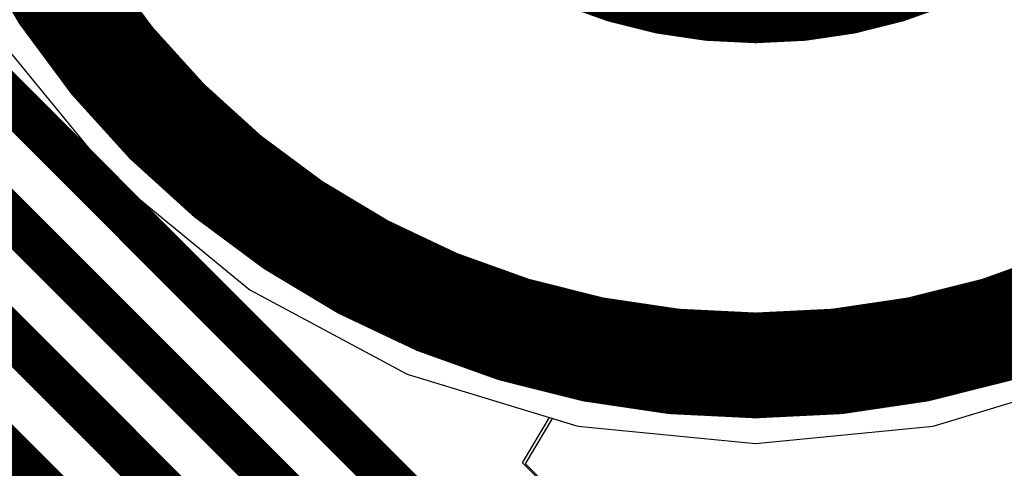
# Model space of a CAD drawing. Header units: millimetres. Extents: x -2 to 68, y -2 to 27.4.
# Tile 592 of 594: x 62.2 to 64.6, y 21.1 to 22.2. Entities that reach past the tile are written whole.
import ezdxf

# ---------------------------------------------------------------- set-up
doc = ezdxf.new("R2010")
doc.units = ezdxf.units.MM
for name, color, linetype in [('BottomLayer', 5, 'Continuous'), ('BottomSolder', 6, 'Continuous'), ('KeepOutLayer', 6, 'Continuous'), ('MidLayer1', 16, 'Continuous'), ('MidLayer2', 76, 'Continuous'), ('MidLayer3', 90, 'Continuous'), ('MidLayer4', 156, 'Continuous'), ('MidLayer5', 130, 'Continuous'), ('MidLayer6', 216, 'Continuous'), ('MidLayer7', 6, 'Continuous'), ('MidLayer8', 54, 'Continuous'), ('TopLayer', 1, 'Continuous'), ('TopSolder', 216, 'Continuous')]:
    doc.layers.add(name, color=color, linetype=linetype)

msp = doc.modelspace()

# ---------------------------------------------------------------- linework, layer by layer
at = {"layer": 'BottomLayer'}
for p, q in [((64.4348, 21.2225), (64.8451, 21.347)), ((63.455, 21.1321), (63.5202, 21.241)), ((63.5202, 21.241), (63.5812, 21.2225)), ((63.5812, 21.2225), (64.008, 21.1805)), ((64.008, 21.1805), (64.4348, 21.2225)), ((65.4164, 19.1706), (63.455, 21.1321))]:
    msp.add_line(p, q, dxfattribs=at)
at = {"layer": 'BottomLayer', "const_width": 0.1}
for points in [[(59.8079, 24.4186), (65.2361, 18.9904)], [(59.7251, 24.2186), (64.8, 19.1437)], [(59.6422, 24.0186), (64.6, 19.0609)], [(59.5594, 23.8186), (64.4, 18.978)]]:
    msp.add_lwpolyline(points, dxfattribs=at)
at = {"layer": 'BottomSolder', "const_width": 1.2266}
msp.add_lwpolyline([(63.3947, 23.368, 1), (64.6213, 23.368, 1)], format="xyb", close=True, dxfattribs=at)
at = {"layer": 'KeepOutLayer', "const_width": 0.254}
msp.add_lwpolyline([(66.008, 23.368, 1), (62.008, 23.368, 1)], format="xyb", close=True, dxfattribs=at)
at = {"layer": 'MidLayer1'}
for p, q in [((62.1891, 22.1527), (62.4612, 21.8212)), ((62.4612, 21.8212), (62.7927, 21.5491)), ((62.7927, 21.5491), (63.1709, 21.347)), ((63.1709, 21.347), (63.5812, 21.2225)), ((64.4348, 21.2225), (64.8451, 21.347)), ((63.5812, 21.2225), (64.008, 21.1805)), ((64.008, 21.1805), (64.4348, 21.2225))]:
    msp.add_line(p, q, dxfattribs=at)
at = {"layer": 'MidLayer2'}
for p, q in [((62.1891, 22.1527), (62.4612, 21.8212)), ((62.4612, 21.8212), (62.7927, 21.5491)), ((62.7927, 21.5491), (63.1709, 21.347)), ((63.1709, 21.347), (63.5812, 21.2225)), ((64.4348, 21.2225), (64.8451, 21.347)), ((63.5812, 21.2225), (64.008, 21.1805)), ((64.008, 21.1805), (64.4348, 21.2225))]:
    msp.add_line(p, q, dxfattribs=at)
at = {"layer": 'MidLayer3'}
for p, q in [((62.1891, 22.1527), (62.4612, 21.8212)), ((62.4612, 21.8212), (62.7927, 21.5491)), ((62.7927, 21.5491), (63.1709, 21.347)), ((63.1709, 21.347), (63.5812, 21.2225)), ((64.4348, 21.2225), (64.8451, 21.347)), ((63.5812, 21.2225), (64.008, 21.1805)), ((64.008, 21.1805), (64.4348, 21.2225))]:
    msp.add_line(p, q, dxfattribs=at)
at = {"layer": 'MidLayer4'}
for p, q in [((62.1891, 22.1527), (62.4612, 21.8212)), ((62.4612, 21.8212), (62.7927, 21.5491)), ((62.7927, 21.5491), (63.1709, 21.347)), ((63.1709, 21.347), (63.5812, 21.2225)), ((64.4348, 21.2225), (64.8451, 21.347)), ((63.5812, 21.2225), (64.008, 21.1805)), ((64.008, 21.1805), (64.4348, 21.2225))]:
    msp.add_line(p, q, dxfattribs=at)
at = {"layer": 'MidLayer5'}
for p, q in [((62.1891, 22.1527), (62.4612, 21.8212)), ((62.4612, 21.8212), (62.7927, 21.5491)), ((62.7927, 21.5491), (63.1709, 21.347)), ((63.1709, 21.347), (63.5812, 21.2225)), ((64.4348, 21.2225), (64.8451, 21.347)), ((63.5812, 21.2225), (64.008, 21.1805)), ((64.008, 21.1805), (64.4348, 21.2225))]:
    msp.add_line(p, q, dxfattribs=at)
at = {"layer": 'MidLayer6'}
for p, q in [((64.4348, 21.2225), (64.8451, 21.347)), ((63.4477, 21.1343), (63.513, 21.2432)), ((63.513, 21.2432), (63.5812, 21.2225)), ((63.5812, 21.2225), (64.008, 21.1805)), ((64.008, 21.1805), (64.4348, 21.2225)), ((63.9818, 20.6001), (63.4477, 21.1343))]:
    msp.add_line(p, q, dxfattribs=at)
at = {"layer": 'MidLayer6', "const_width": 0.1}
for points in [[(61.7891, 22.4324), (63.8016, 20.4199)], [(61.5891, 22.3495), (63.4516, 20.4871)], [(61.381, 22.2748), (62.9591, 20.6967)], [(61.3289, 22.0441), (62.6091, 20.7639)]]:
    msp.add_lwpolyline(points, dxfattribs=at)
at = {"layer": 'MidLayer7'}
for p, q in [((62.1891, 22.1527), (62.4612, 21.8212)), ((62.1891, 22.1527), (62.4612, 21.8212)), ((62.4612, 21.8212), (62.7927, 21.5491)), ((62.4612, 21.8212), (62.7927, 21.5491)), ((62.7927, 21.5491), (63.1709, 21.347)), ((62.7927, 21.5491), (63.1709, 21.347)), ((63.1709, 21.347), (63.5812, 21.2225)), ((63.1709, 21.347), (63.5812, 21.2225)), ((64.4348, 21.2225), (64.8451, 21.347)), ((64.4348, 21.2225), (64.8451, 21.347)), ((63.5812, 21.2225), (64.008, 21.1805)), ((63.5812, 21.2225), (64.008, 21.1805)), ((64.008, 21.1805), (64.4348, 21.2225)), ((64.008, 21.1805), (64.4348, 21.2225))]:
    msp.add_line(p, q, dxfattribs=at)
at = {"layer": 'MidLayer8'}
for p, q in [((62.1891, 22.1527), (62.4612, 21.8212)), ((62.4612, 21.8212), (62.7927, 21.5491)), ((62.7927, 21.5491), (63.1709, 21.347)), ((63.1709, 21.347), (63.5812, 21.2225)), ((64.4348, 21.2225), (64.8451, 21.347)), ((63.5812, 21.2225), (64.008, 21.1805)), ((64.008, 21.1805), (64.4348, 21.2225))]:
    msp.add_line(p, q, dxfattribs=at)
at = {"layer": 'TopLayer'}
for p, q in [((62.1891, 22.1527), (62.4612, 21.8212)), ((62.1891, 22.1527), (62.4612, 21.8212)), ((62.4612, 21.8212), (62.7927, 21.5491)), ((62.4612, 21.8212), (62.7927, 21.5491)), ((62.7927, 21.5491), (63.1709, 21.347)), ((62.7927, 21.5491), (63.1709, 21.347)), ((63.1709, 21.347), (63.5812, 21.2225)), ((63.1709, 21.347), (63.5812, 21.2225)), ((64.4348, 21.2225), (64.8451, 21.347)), ((64.4348, 21.2225), (64.8451, 21.347)), ((63.5812, 21.2225), (64.008, 21.1805)), ((63.5812, 21.2225), (64.008, 21.1805)), ((64.008, 21.1805), (64.4348, 21.2225)), ((64.008, 21.1805), (64.4348, 21.2225))]:
    msp.add_line(p, q, dxfattribs=at)
at = {"layer": 'TopSolder', "const_width": 1.2266}
msp.add_lwpolyline([(63.3947, 23.368, 1), (64.6213, 23.368, 1)], format="xyb", close=True, dxfattribs=at)

doc.saveas('drawing.dxf')
